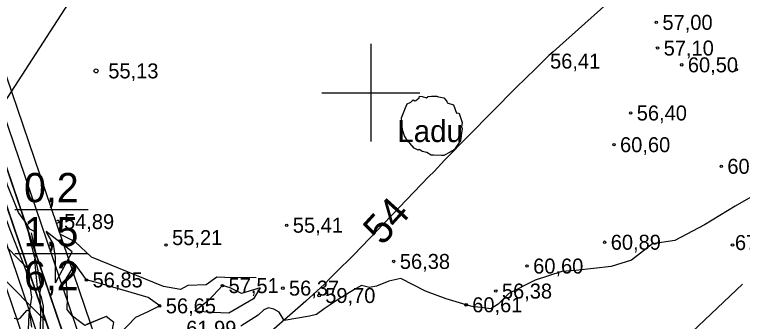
# Model space of a CAD drawing. Extents: x 532503 to 539665, y 6557663 to 6561526.
# Drawn here: x 534941.8 to 535060.8, y 6559562.5 to 6559612.8 of the extents above; entities that cross this region are included whole.
import ezdxf

# ---------------------------------------------------------------- set-up
doc = ezdxf.new("R2010")
doc.units = 0
for name, color, linetype in [('GEOLPUNKT', 7, 'Continuous'), ('HALJASTUS', 7, 'Continuous'), ('illumineerimisjooned', 7, 'Continuous'), ('Kaevandatud ala', 7, 'Continuous'), ('kataster', 7, 'Continuous'), ('KORGUS-EH2000', 7, 'Continuous'), ('Lamami horisontaal_EH2000', 7, 'Continuous'), ('ME_aktiivne', 7, 'Continuous'), ('PIIR_me', 7, 'Continuous'), ('Plokid', 7, 'Continuous'), ('RELJEEF', 7, 'Continuous'), ('RELJEEF 1', 7, 'Continuous'), ('TM_aktiivne', 7, 'Continuous'), ('VORK', 7, 'Continuous')]:
    doc.layers.add(name, color=color, linetype=linetype)

msp = doc.modelspace()

# ---------------------------------------------------------------- linework, layer by layer
at = {"layer": 'GEOLPUNKT'}
for p, q in [((534941.81, 6559580.86), (534953.81, 6559580.86)), ((534941.81, 6559573.66), (534953.81, 6559573.66))]:
    msp.add_line(p, q, dxfattribs=at)
at = {"layer": 'illumineerimisjooned'}
for points in [[(534195.15, 6559981.19), (534198.98, 6559981.55), (535160.12, 6560071.77), (535418.53, 6559993.82), (535458.87, 6559929.25), (535494.63, 6559867.7), (535482.6, 6559826), (535251.74, 6559649.68), (535250.36, 6559648.53), (535180.45, 6559687.33), (534941.15, 6559814.59), (534876.93, 6559774.72), (534959.62, 6559531.32), (534733.77, 6559483.15), (534375.91, 6559461.87), (534195.51, 6559444.47)], [(535103.27, 6559501.74), (534971.34, 6559496.8), (534876.94, 6559774.72), (534941.15, 6559814.6), (535178.87, 6559688.17)], [(534960.71, 6559535.56), (534879.83, 6559773.69), (534941.24, 6559811.84), (535177.96, 6559685.93)]]:
    msp.add_lwpolyline(points, dxfattribs=at)
msp.add_lwpolyline([(534967.67, 6560049.69), (534974.15, 6559828.08), (535058.69, 6559883.05), (535223.5, 6560002.45), (535218.56, 6560049.92), (535415.93, 6559990.42), (535455.45, 6559927.19), (535490.31, 6559867.16), (535479.12, 6559828.38), (535249.57, 6559653.05), (535182.36, 6559690.84), (534940.99, 6559819.22), (534872.14, 6559776.44), (534954.37, 6559534.34), (534950.91, 6559533.67), (534733.22, 6559487.12), (534375.58, 6559465.86), (534199.95, 6559448.92), (533951.79, 6559660.13), (534200.21, 6559977.65), (534931.63, 6560046.31)], close=True, dxfattribs=at)
at = {"layer": 'Kaevandatud ala'}
for p, q in [((534948.5, 6559557.82), (534874.54, 6559775.58)), ((534828.76, 6559686.42), (534943.95, 6559571.23)), ((534825.39, 6559684.13), (534946.86, 6559562.66))]:
    msp.add_line(p, q, dxfattribs=at)
msp.add_lwpolyline([(534941.69, 6559563.09), (534942.23, 6559562.96), (534942.36, 6559562.94), (534942.48, 6559562.96), (534942.59, 6559563.01), (534942.68, 6559563.1), (534943.77, 6559564.33), (534943.8, 6559564.36), (534943.85, 6559564.38), (534943.89, 6559564.38), (534943.94, 6559564.36), (534944.15, 6559564.27), (534944.19, 6559564.25), (534944.22, 6559564.21), (534944.25, 6559564.17), (534944.26, 6559564.12), (534944.28, 6559563.83), (534944.28, 6559563.81), (534944.28, 6559563.8), (534944.28, 6559563.78), (534944.28, 6559563.77), (534944.29, 6559563.7), (534944.29, 6559563.69), (534944.29, 6559563.68), (534944.29, 6559563.67), (534944.29, 6559563.66), (534944.28, 6559563.63), (534944.28, 6559563.62), (534944.28, 6559563.61), (534944.28, 6559563.6), (534944.28, 6559563.59), (534944.55, 6559561.59)], dxfattribs=at)
at = {"layer": 'kataster'}
for points in [[(533947.7, 6559658.95), (533949.2, 6559955.8), (534198.28, 6559979.48), (535159.89, 6560069.73), (535417.31, 6559992.13), (535457.22, 6559928.24), (535504.86, 6559846.09), (535250.3, 6559650.84), (535181.52, 6559689.04), (534941.15, 6559817.08), (534874.65, 6559775.26), (534957.01, 6559532.73), (534735.22, 6559485.45), (534375.71, 6559463.85), (534199.28, 6559446.9), (534122.84, 6559439.44), (534110.45, 6559447.36), (534092.53, 6559453.94), (534085.13, 6559454.75)], [(534957.01, 6559532.73), (534874.65, 6559775.26), (534941.15, 6559817.08), (535181.52, 6559689.04), (535104.64, 6559499.79), (534969.93, 6559494.75)]]:
    msp.add_lwpolyline(points, close=True, dxfattribs=at)
at = {"layer": 'KORGUS-EH2000'}
for centre, radius in [((535046.68, 6559611.5), 0.2), ((535046.88, 6559607.3), 0.2), ((535050.83, 6559604.56), 0.2), ((534955.1, 6559603.56), 0.32), ((535059.75, 6559603.75), 0.2), ((535042.48, 6559596.68), 0.2), ((535039.75, 6559591.48), 0.2), ((535057.29, 6559587.95), 0.2), ((534986.26, 6559578.3), 0.2), ((535038.23, 6559575.52), 0.2), ((534966.53, 6559575.05), 0.2), ((535059.13, 6559575.07), 0.2), ((535003.76, 6559572.37), 0.2), ((535025.55, 6559571.61), 0.2), ((534953.53, 6559569.34), 0.2), ((534975.76, 6559568.42), 0.2), ((534985.63, 6559568), 0.2), ((535020.44, 6559567.53), 0.2), ((534991.56, 6559566.8), 0.2), ((534965.5, 6559565.1), 0.2), ((535015.59, 6559565.27), 0.2)]:
    msp.add_circle(centre, radius, dxfattribs=at)
msp.add_arc((534948.86, 6559578.89), 0.2, 238.739, 153.4172, dxfattribs=at)
at = {"layer": 'Lamami horisontaal_EH2000'}
for points in [[(534958.59, 6559627.15), (534935.32, 6559591.13), (534935.04, 6559590.91), (534930.29, 6559589.87), (534894.02, 6559612.17), (534893.39, 6559612.44), (534889.47, 6559614.24)], [(535042.75, 6559618.28), (535029.84, 6559606.71), (535029.12, 6559606.08), (535026.95, 6559603.9), (535023.75, 6559600.86), (535012.03, 6559588.95), (535010.36, 6559587.12), (535009.5, 6559586.28), (534997.27, 6559573.53), (534994.21, 6559570.44), (534993.38, 6559569.65), (534992.45, 6559568.66), (534989.37, 6559565.85), (534976.4, 6559554.52), (534974.99, 6559553.46), (534971.57, 6559551.04), (534969.06, 6559549.23), (534958.59, 6559543.5), (534954.67, 6559541.48), (534954.52, 6559541.44), (534950.75, 6559540.15), (534936.85, 6559536.82)], [(535060.76, 6559568.66), (535049.42, 6559557.9), (535047.66, 6559555.38), (535044.61, 6559552.4), (535043.58, 6559551.04), (535041.73, 6559549.18)]]:
    msp.add_lwpolyline(points, dxfattribs=at)
at = {"layer": 'ME_aktiivne'}
msp.add_lwpolyline([(534874.54, 6559775.58), (534941.07, 6559816.91), (535181.4, 6559689.09), (535131.71, 6559566.56), (534957, 6559532.81)], close=True, dxfattribs=at)
at = {"layer": 'PIIR_me'}
msp.add_lwpolyline([(534441.63, 6560002.32), (534688.17, 6560025.46), (534931.44, 6560048.3), (534969.61, 6560051.88), (534976.05, 6559831.7), (535057.56, 6559884.7), (535221.39, 6560003.39), (535216.26, 6560052.7), (535417.23, 6559992.12), (535457.16, 6559928.22), (535492.47, 6559867.43), (535480.86, 6559827.19), (535250.12, 6559650.95), (535250.12, 6559650.95), (535181.4, 6559689.09), (534941.07, 6559816.91), (534874.54, 6559775.58), (534957, 6559532.81), (534951.31, 6559531.71), (534733.49, 6559485.13), (534485.11, 6559470.37)], dxfattribs=at)
at = {"layer": 'Plokid'}
for points in [[(535473.83, 6559827.36), (535249.73, 6559656.2), (535183.5, 6559692.96), (534940.9, 6559821.97), (534869.24, 6559777.47), (534950.46, 6559538.37)], [(534961.53, 6559540.61), (534882.72, 6559772.65), (534941.33, 6559809.07), (535174.93, 6559684.83)]]:
    msp.add_lwpolyline(points, dxfattribs=at)
at = {"layer": 'RELJEEF'}
for points in [[(534946.34, 6559559.05), (534945.31, 6559559.81), (534944.76, 6559560.55), (534944.04, 6559561.25), (534944.16, 6559563.67), (534944.6, 6559566.52), (534944.23, 6559569.05), (534943.63, 6559571), (534943.07, 6559572.43), (534941.06, 6559577.54), (534939.37, 6559582), (534938.52, 6559587.33), (534937.52, 6559591.96), (534937.22, 6559595.79), (534935.37, 6559600.92), (534932.74, 6559609.02), (534930.68, 6559616.24), (534928.41, 6559622.9), (534927.05, 6559627.04), (534926.14, 6559628.25)], [(535066.31, 6559585.31), (535059.58, 6559581.4), (535054.57, 6559578.38), (535049.7, 6559575.8), (535046.04, 6559575.25), (535042.62, 6559572.57), (535039.28, 6559571.56), (535033.51, 6559570.87), (535031.21, 6559570.72), (535026.89, 6559569.32), (535022.56, 6559567.11), (535020.85, 6559565.39), (535019.64, 6559564.63), (535018.45, 6559564.78), (535016.56, 6559565.01), (535015.59, 6559565.27)], [(534956.75, 6559549.05), (534955.66, 6559552.17), (534954.8, 6559557.98), (534953.1, 6559557.48), (534950.14, 6559557.13), (534947.21, 6559558.54), (534946.47, 6559559.1), (534946.47, 6559562.48), (534946.52, 6559565.03), (534946.19, 6559566.46), (534945.54, 6559568.1), (534945.31, 6559570.3), (534945.07, 6559572.58), (534945.28, 6559573.86), (534944.53, 6559577.05)], [(534948.48, 6559568.88), (534951.2, 6559573.93), (534946.97, 6559577.26)], [(534948.48, 6559568.88), (534948.48, 6559573.01), (534948.16, 6559575.22), (534946.97, 6559577.26)], [(534951.66, 6559575.56), (534949.3, 6559576.81)], [(534950.51, 6559572.64), (534951.2, 6559573.93), (534949.82, 6559575.01)], [(534981.28, 6559569.68), (534976.17, 6559569.75), (534974.83, 6559569.78), (534973.07, 6559568.57), (534970.1, 6559568.42), (534968.9, 6559567.76), (534966.13, 6559568.27), (534954.33, 6559573.06), (534951.66, 6559575.56)], [(534965.5, 6559565.1), (534963.46, 6559564.08), (534961.53, 6559563.18), (534958.99, 6559560.51), (534957.7, 6559560.67), (534958.03, 6559562.37), (534956.73, 6559563.38), (534953.25, 6559561.9), (534952.41, 6559562.54), (534951.25, 6559563.4), (534950.35, 6559564.52), (534950.41, 6559566.43), (534950.19, 6559569.55), (534951.71, 6559571.9)], [(534951.02, 6559570.84), (534951.71, 6559571.9)], [(534965.5, 6559565.1), (534963.61, 6559566.46), (534960.83, 6559567.29), (534956.14, 6559568.67), (534953.53, 6559569.34), (534951.71, 6559571.9)], [(534965.5, 6559565.1), (534963.61, 6559566.46), (534960.83, 6559567.29), (534956.14, 6559568.67), (534953.53, 6559569.34), (534951.71, 6559571.9)], [(535015.59, 6559565.27), (535012.31, 6559566.26), (535008.94, 6559567.52), (535004.93, 6559569.59), (535002.94, 6559569.15), (535000.96, 6559568.35), (534999.82, 6559568.12), (534998.48, 6559568.45), (534997.25, 6559567.73), (534994.69, 6559566.13), (534992.39, 6559564.62), (534991.14, 6559563.68), (534989.99, 6559563.44), (534985.87, 6559562.7), (534985.01, 6559564.05), (534984.16, 6559564.56), (534983.31, 6559564.79), (534982.51, 6559564.43), (534981.62, 6559563.57), (534978.74, 6559561.79)], [(534965.5, 6559565.1), (534963.46, 6559564.08), (534961.53, 6559563.18), (534958.99, 6559560.51), (534957.7, 6559560.67), (534958.03, 6559562.37), (534956.73, 6559563.38), (534953.56, 6559562.03)]]:
    msp.add_lwpolyline(points, dxfattribs=at)
msp.add_lwpolyline([(535005.56, 6559597.26), (535005.62, 6559597.41), (535005.94, 6559598.19), (535006.07, 6559598.21), (535006.36, 6559598.33), (535006.56, 6559598.47), (535006.91, 6559598.85), (535007.18, 6559598.69), (535007.37, 6559598.7), (535007.91, 6559599.13), (535007.97, 6559599.42), (535008.39, 6559599.36), (535009.14, 6559599.16), (535009.35, 6559599.32), (535009.35, 6559599.38), (535009.92, 6559599.42), (535010.86, 6559599.43), (535010.87, 6559599.38), (535011.97, 6559599.14), (535012.32, 6559598.73), (535012.43, 6559598.55), (535012.47, 6559598.36), (535013.52, 6559597.99), (535014.03, 6559596.63), (535014.2, 6559596.7), (535014.46, 6559596.59), (535014.92, 6559595.1), (535014.85, 6559594.4), (535014.93, 6559594.12), (535014.69, 6559592.16), (535013.63, 6559590.64), (535012.96, 6559590.27), (535011.93, 6559589.74), (535011.55, 6559589.71), (535010.24, 6559589.77), (535009.9, 6559589.78), (535009.17, 6559590.22), (535008.87, 6559590.28), (535008.46, 6559590.35), (535008.33, 6559590.41), (535007.89, 6559590.67), (535007.77, 6559590.57), (535007.11, 6559590.9), (535006.41, 6559591.73), (535006.21, 6559591.91), (535006.14, 6559591.93), (535005.54, 6559592.92), (535005.21, 6559593.91), (535005.05, 6559595.87)], close=True, dxfattribs=at)
at = {"layer": 'RELJEEF 1'}
for points in [[(534942.11, 6559581.21), (534940.62, 6559584.84), (534939.94, 6559587.72), (534939.96, 6559601.45)], [(534945.12, 6559577.21), (534944.3, 6559577.68), (534943.64, 6559578.76), (534942.43, 6559580.38), (534942.11, 6559581.21)], [(534947.31, 6559558.74), (534946.05, 6559559.19), (534946.18, 6559559.92), (534946, 6559561.26), (534946.05, 6559563.8), (534946.02, 6559565.58), (534945.92, 6559567.15), (534946.14, 6559568.14), (534945.86, 6559569.63), (534945.61, 6559570.86), (534945.31, 6559572.44), (534944.98, 6559573.34), (534944.27, 6559576.25), (534943.82, 6559577.98), (534943.64, 6559578.76)], [(534956.75, 6559549.05), (534955.66, 6559552.17), (534954.8, 6559557.98), (534953.1, 6559557.48), (534950.14, 6559557.13), (534947.21, 6559558.54), (534946.47, 6559559.1), (534946.47, 6559562.48), (534946.52, 6559565.03), (534946.19, 6559566.46), (534945.54, 6559568.1), (534945.31, 6559570.3), (534945.07, 6559572.58), (534945.28, 6559573.86), (534944.53, 6559577.05)], [(534948.48, 6559568.88), (534951.2, 6559573.93), (534946.97, 6559577.26)], [(534948.48, 6559568.88), (534948.48, 6559573.01), (534948.16, 6559575.22), (534946.97, 6559577.26)], [(534965.5, 6559565.1), (534963.46, 6559564.08), (534961.53, 6559563.18), (534958.99, 6559560.51), (534957.7, 6559560.67), (534958.03, 6559562.37), (534956.73, 6559563.38), (534953.25, 6559561.9), (534952.41, 6559562.54), (534951.25, 6559563.4), (534950.35, 6559564.52), (534950.41, 6559566.43), (534950.19, 6559569.55), (534951.71, 6559571.9)], [(534965.5, 6559565.1), (534963.61, 6559566.46), (534960.83, 6559567.29), (534956.14, 6559568.67), (534953.53, 6559569.34), (534951.71, 6559571.9)], [(534981.94, 6559568.07), (534978.87, 6559567.15), (534977.04, 6559568.08), (534975.76, 6559568.42), (534973.46, 6559565.96), (534971.22, 6559564.25)], [(534981.94, 6559568.07), (534980.84, 6559566.27), (534976.81, 6559563.93), (534974.17, 6559563.99), (534971.22, 6559564.25)]]:
    msp.add_lwpolyline(points, dxfattribs=at)
at = {"layer": 'TM_aktiivne'}
for points in [[(535159.92, 6560069.74), (535417.23, 6559992.12), (535457.16, 6559928.22), (535492.47, 6559867.43), (535480.86, 6559827.19), (535250.49, 6559651.24), (535250.13, 6559650.94), (535181.4, 6559689.09), (534941.07, 6559816.9), (534874.53, 6559775.58), (534957, 6559532.81), (534733.5, 6559485.14), (534375.75, 6559463.86), (534199.32, 6559446.85), (534124.95, 6559439.68), (533949.03, 6559659.85), (533949.15, 6559955.79), (534199.17, 6559979.56)], [(534874.54, 6559775.58), (534941.07, 6559816.91), (535181.4, 6559689.09), (535104.64, 6559499.79), (534969.93, 6559494.75)]]:
    msp.add_lwpolyline(points, close=True, dxfattribs=at)
at = {"layer": 'VORK'}
for p, q in [((535000, 6559608), (535000, 6559592)), ((534992, 6559600), (535008, 6559600))]:
    msp.add_line(p, q, dxfattribs=at)

# ---------------------------------------------------------------- texts
at = {"layer": 'GEOLPUNKT'}
for s, p in [('0,2', (534943.33, 6559582.06)), ('1,5', (534943.28, 6559574.86)), ('6,2', (534943.33, 6559567.66))]:
    msp.add_text(s, height=4.8, dxfattribs=at).set_placement(p)
at = {"layer": 'HALJASTUS'}
msp.add_text('Ladu', height=3.6, dxfattribs=at).set_placement((535004.35, 6559591.92))
at = {"layer": 'KORGUS-EH2000'}
for s, p in [('57,00 ', (535047.68, 6559610.28)), ('57,10 ', (535047.88, 6559606.08)), ('56,41 ', (535029.31, 6559603.94)), ('60,50 ', (535051.83, 6559603.33)), ('55,13 ', (534957.1, 6559602.34)), ('56,40 ', (535043.48, 6559595.45)), ('60,60 ', (535040.75, 6559590.26)), ('60,51 ', (535058.29, 6559586.72)), ('54,89 ', (534949.86, 6559577.67)), ('55,41 ', (534987.26, 6559577.08)), ('55,21', (534967.53, 6559575.05)), ('60,89 ', (535039.23, 6559574.29)), ('67,09 ', (535059.53, 6559574.24)), ('56,38 ', (535004.76, 6559571.15)), ('60,60 ', (535026.55, 6559570.39)), ('56,85 ', (534954.53, 6559568.12)), ('57,51 ', (534976.76, 6559567.19)), ('56,37 ', (534986.63, 6559566.78)), ('56,38 ', (535021.44, 6559566.3)), ('59,70 ', (534992.56, 6559565.57)), ('56,65 ', (534966.5, 6559563.88)), ('60,61 ', (535016.59, 6559564.05)), ('61,99 ', (534969.84, 6559560.21))]:
    msp.add_text(s, height=2.45, dxfattribs=at).set_placement(p)
at = {"layer": 'Lamami horisontaal_EH2000'}
msp.add_text('54', height=4.8, rotation=47.748, dxfattribs=at).set_placement((535001.88, 6559574.82))

doc.saveas('drawing.dxf')
